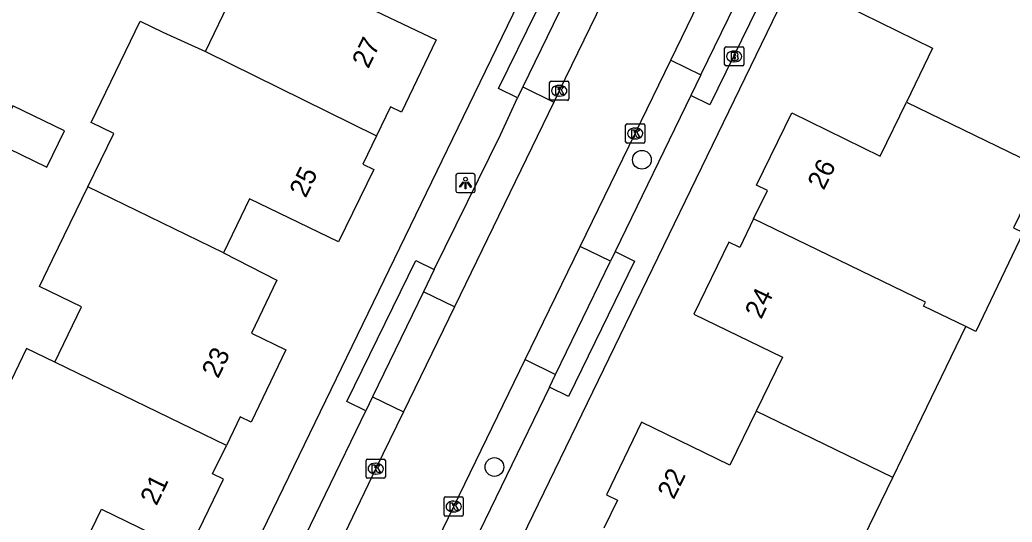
# Model space of a CAD drawing. Extents: x 160457 to 162082, y 388340 to 389736.
# Drawn here: x 160681 to 160732.7, y 388957 to 388983.2 of the extents above; entities that cross this region are included whole.
import ezdxf

# ---------------------------------------------------------------- set-up
doc = ezdxf.new("R2010")
doc.units = 0
for name, color, linetype in [('IMGEO_Boom', 7, 'Continuous'), ('IMGEO_Brandkraan', 7, 'Continuous'), ('IMGEO_Kolk', 7, 'Continuous'), ('IMGEO_Lichtpunt', 7, 'Continuous'), ('IMGEO_Pand', 7, 'Continuous'), ('IMGEO_Pand_nummerreeks', 7, 'Continuous'), ('IMGEO_Parkeervlak_open', 7, 'Continuous'), ('IMGEO_Rijbaan_lokaal_gesloten', 7, 'Continuous'), ('IMGEO_Voetpad_open', 7, 'Continuous')]:
    doc.layers.add(name, color=color, linetype=linetype)

msp = doc.modelspace()

# ---------------------------------------------------------------- linework, layer by layer
at = {"layer": 'IMGEO_Boom'}
for centre in [(160713.413, 388975.88), (160705.732, 388959.892)]:
    msp.add_circle(centre, 0.489, dxfattribs=at)
at = {"layer": 'IMGEO_Brandkraan'}
for p, q in [((160717.717, 388980.835), (160717.717, 388981.687)), ((160717.792, 388981.761), (160718.644, 388981.761)), ((160718.718, 388981.687), (160718.718, 388980.835)), ((160718.205, 388981.541), (160718.23, 388981.541)), ((160718.644, 388980.761), (160717.792, 388980.761)), ((160718.228, 388980.981), (160718.203, 388980.981))]:
    msp.add_line(p, q, dxfattribs=at)
for points in [[(160717.717, 388980.835), (160717.717, 388981.687)], [(160717.792, 388981.761), (160718.644, 388981.761)], [(160718.718, 388981.687), (160718.718, 388980.835)], [(160718.065, 388981.461), (160718.065, 388981.061), (160718.278, 388981.061)], [(160718.296, 388981.461), (160718.065, 388981.461)], [(160718.244, 388981.38), (160718.19, 388981.38), (160718.19, 388981.304)], [(160718.19, 388981.304), (160718.243, 388981.304)], [(160718.252, 388981.228), (160718.19, 388981.228), (160718.19, 388981.147)], [(160718.19, 388981.147), (160718.252, 388981.147)], [(160718.644, 388980.761), (160717.792, 388980.761)]]:
    msp.add_lwpolyline(points, dxfattribs=at)
for centre, radius, start, end in [((160717.794, 388981.685), 0.0765, 91.552, 178.448), ((160717.794, 388981.685), 0.0765, 91.552, 178.448), ((160718.642, 388981.685), 0.0765, 1.552, 88.448), ((160718.642, 388981.685), 0.0765, 1.552, 88.448), ((160718.245, 388981.342), 0.0379, 267.8285, 90.9355), ((160718.253, 388981.187), 0.0404, 269.8759, 90.5077), ((160718.284, 388981.312), 0.251, 268.6676, 293.5347), ((160718.3, 388981.316), 0.145, 59.4692, 91.5367), ((160718.325, 388981.363), 0.0922, 285.5137, 58.1501), ((160718.33, 388981.171), 0.105, 301.3115, 78.989), ((160717.794, 388980.837), 0.0765, 181.552, 268.448), ((160717.794, 388980.837), 0.0765, 181.552, 268.448), ((160718.642, 388980.837), 0.0765, 271.552, 358.448), ((160718.642, 388980.837), 0.0765, 271.552, 358.448)]:
    msp.add_arc(centre, radius, start, end, dxfattribs=at)
for centre, major_axis, ratio, start_param, end_param in [((160718.204, 388981.261), (-0.387, 0.002), 0.722429, 4.712389, 7.853982), ((160718.229, 388981.261), (-0.39, 0.002), 0.717154, 1.570796, 4.712389)]:
    msp.add_ellipse(centre, major_axis=major_axis, ratio=ratio, start_param=start_param, end_param=end_param, dxfattribs=at)
at = {"layer": 'IMGEO_Kolk'}
for p, q in [((160708.608, 388979.048), (160708.608, 388979.9)), ((160708.683, 388979.974), (160709.535, 388979.974)), ((160709.096, 388979.754), (160709.121, 388979.754)), ((160709.609, 388979.9), (160709.609, 388979.048)), ((160709.119, 388979.194), (160709.094, 388979.194)), ((160709.535, 388978.974), (160708.683, 388978.974)), ((160712.563, 388976.821), (160712.563, 388977.673)), ((160712.638, 388977.747), (160713.49, 388977.747)), ((160713.051, 388977.527), (160713.076, 388977.527)), ((160713.564, 388977.673), (160713.564, 388976.821)), ((160713.074, 388976.967), (160713.049, 388976.967)), ((160713.49, 388976.747), (160712.638, 388976.747)), ((160699.054, 388959.38), (160699.054, 388960.232)), ((160699.129, 388960.306), (160699.981, 388960.306)), ((160699.542, 388960.086), (160699.567, 388960.086)), ((160700.055, 388960.232), (160700.055, 388959.38)), ((160699.565, 388959.526), (160699.54, 388959.526)), ((160699.981, 388959.306), (160699.129, 388959.306)), ((160703.187, 388958.336), (160704.039, 388958.336)), ((160703.112, 388957.41), (160703.112, 388958.262)), ((160703.6, 388958.116), (160703.625, 388958.116)), ((160704.113, 388958.262), (160704.113, 388957.41)), ((160704.039, 388957.336), (160703.187, 388957.336)), ((160703.623, 388957.556), (160703.598, 388957.556))]:
    msp.add_line(p, q, dxfattribs=at)
for points in [[(160708.608, 388979.048), (160708.608, 388979.9)], [(160708.683, 388979.974), (160709.535, 388979.974)], [(160708.929, 388979.674), (160709.052, 388979.674), (160709.052, 388979.523), (160709.182, 388979.674), (160709.346, 388979.674), (160709.2, 388979.523), (160709.353, 388979.274), (160709.201, 388979.274), (160709.116, 388979.438), (160709.052, 388979.371), (160709.052, 388979.274), (160708.929, 388979.274), (160708.929, 388979.674)], [(160709.609, 388979.9), (160709.609, 388979.048)], [(160709.535, 388978.974), (160708.683, 388978.974)], [(160712.563, 388976.821), (160712.563, 388977.673)], [(160712.638, 388977.747), (160713.49, 388977.747)], [(160713.564, 388977.673), (160713.564, 388976.821)], [(160712.884, 388977.447), (160713.007, 388977.447), (160713.007, 388977.296), (160713.137, 388977.447), (160713.301, 388977.447), (160713.155, 388977.296), (160713.308, 388977.047), (160713.156, 388977.047), (160713.071, 388977.211), (160713.007, 388977.144), (160713.007, 388977.047), (160712.884, 388977.047), (160712.884, 388977.447)], [(160713.49, 388976.747), (160712.638, 388976.747)], [(160699.054, 388959.38), (160699.054, 388960.232)], [(160699.129, 388960.306), (160699.981, 388960.306)], [(160699.375, 388960.006), (160699.498, 388960.006), (160699.498, 388959.855), (160699.628, 388960.006), (160699.792, 388960.006), (160699.646, 388959.855), (160699.799, 388959.606), (160699.647, 388959.606), (160699.562, 388959.77), (160699.498, 388959.703), (160699.498, 388959.606), (160699.375, 388959.606), (160699.375, 388960.006)], [(160700.055, 388960.232), (160700.055, 388959.38)], [(160699.981, 388959.306), (160699.129, 388959.306)], [(160703.187, 388958.336), (160704.039, 388958.336)], [(160703.112, 388957.41), (160703.112, 388958.262)], [(160703.433, 388958.036), (160703.556, 388958.036), (160703.556, 388957.885), (160703.686, 388958.036), (160703.85, 388958.036), (160703.704, 388957.885), (160703.857, 388957.636), (160703.705, 388957.636), (160703.62, 388957.8), (160703.556, 388957.733), (160703.556, 388957.636), (160703.433, 388957.636), (160703.433, 388958.036)], [(160704.113, 388958.262), (160704.113, 388957.41)], [(160704.039, 388957.336), (160703.187, 388957.336)]]:
    msp.add_lwpolyline(points, dxfattribs=at)
for centre, start, end in [((160708.685, 388979.898), 91.552, 178.448), ((160708.685, 388979.898), 91.552, 178.448), ((160709.533, 388979.898), 1.552, 88.448), ((160709.533, 388979.898), 1.552, 88.448), ((160708.685, 388979.05), 181.552, 268.448), ((160708.685, 388979.05), 181.552, 268.448), ((160709.533, 388979.05), 271.552, 358.448), ((160709.533, 388979.05), 271.552, 358.448), ((160712.64, 388977.671), 91.552, 178.448), ((160712.64, 388977.671), 91.552, 178.448), ((160713.488, 388977.671), 1.552, 88.448), ((160713.488, 388977.671), 1.552, 88.448), ((160712.64, 388976.823), 181.552, 268.448), ((160712.64, 388976.823), 181.552, 268.448), ((160713.488, 388976.823), 271.552, 358.448), ((160713.488, 388976.823), 271.552, 358.448), ((160699.131, 388960.23), 91.552, 178.448), ((160699.131, 388960.23), 91.552, 178.448), ((160699.979, 388960.23), 1.552, 88.448), ((160699.979, 388960.23), 1.552, 88.448), ((160699.131, 388959.382), 181.552, 268.448), ((160699.131, 388959.382), 181.552, 268.448), ((160699.979, 388959.382), 271.552, 358.448), ((160699.979, 388959.382), 271.552, 358.448), ((160703.189, 388958.26), 91.552, 178.448), ((160703.189, 388958.26), 91.552, 178.448), ((160704.037, 388958.26), 1.552, 88.448), ((160704.037, 388958.26), 1.552, 88.448), ((160703.189, 388957.412), 181.552, 268.448), ((160703.189, 388957.412), 181.552, 268.448), ((160704.037, 388957.412), 271.552, 358.448), ((160704.037, 388957.412), 271.552, 358.448)]:
    msp.add_arc(centre, 0.0765, start, end, dxfattribs=at)
for centre, major_axis, ratio, start_param, end_param in [((160709.095, 388979.474), (-0.387, 0.002), 0.722429, 4.712389, 7.853982), ((160709.12, 388979.474), (-0.39, 0.002), 0.717154, 1.570796, 4.712389), ((160713.05, 388977.247), (-0.387, 0.002), 0.722429, 4.712389, 7.853982), ((160713.075, 388977.247), (-0.39, 0.002), 0.717154, 1.570796, 4.712389), ((160699.541, 388959.806), (-0.387, 0.002), 0.722429, 4.712389, 7.853982), ((160699.566, 388959.806), (-0.39, 0.002), 0.717154, 1.570796, 4.712389), ((160703.599, 388957.836), (-0.387, 0.002), 0.722429, 4.712389, 7.853982), ((160703.624, 388957.836), (-0.39, 0.002), 0.717154, 1.570796, 4.712389)]:
    msp.add_ellipse(centre, major_axis=major_axis, ratio=ratio, start_param=start_param, end_param=end_param, dxfattribs=at)
at = {"layer": 'IMGEO_Lichtpunt'}
for p, q in [((160703.728, 388975.073), (160703.728, 388974.266)), ((160703.728, 388975.073), (160703.728, 388974.266)), ((160704.63, 388975.168), (160703.822, 388975.168)), ((160704.63, 388975.168), (160703.822, 388975.168)), ((160704.724, 388974.266), (160704.724, 388975.073)), ((160704.724, 388974.266), (160704.724, 388975.073)), ((160703.822, 388974.172), (160704.63, 388974.172)), ((160703.822, 388974.172), (160704.63, 388974.172))]:
    msp.add_line(p, q, dxfattribs=at)
for points in [[(160704.102, 388974.737), (160704.141, 388974.709), (160703.953, 388974.447), (160703.915, 388974.474), (160704.102, 388974.737)], [(160704.204, 388974.689), (160704.251, 388974.689), (160704.251, 388974.367), (160704.204, 388974.367), (160704.204, 388974.689)], [(160704.314, 388974.709), (160704.352, 388974.736), (160704.539, 388974.474), (160704.5, 388974.446), (160704.314, 388974.709)]]:
    msp.add_lwpolyline(points, dxfattribs=at)
msp.add_circle((160704.227, 388974.871), 0.0994, dxfattribs=at)
for centre, start, end in [((160703.822, 388975.073), 90, 180), ((160703.822, 388975.073), 90, 180), ((160704.63, 388975.073), 0, 90), ((160704.63, 388975.073), 0, 90), ((160703.822, 388974.266), 180, 270), ((160703.822, 388974.266), 180, 270), ((160704.63, 388974.266), 270, 0), ((160704.63, 388974.266), 270, 360)]:
    msp.add_arc(centre, 0.0946, start, end, dxfattribs=at)
at = {"layer": 'IMGEO_Pand'}
for points in [[(160690.683, 388981.522), (160692.066, 388984.371), (160689.882, 388985.431), (160692.398, 388990.616), (160695.058, 388989.332), (160699.56, 388987.157), (160698.173, 388984.287), (160702.701, 388982.118), (160700.889, 388978.355), (160700.321, 388978.629), (160699.595, 388977.124)], [(160727.04, 388988.89), (160726.326, 388987.416), (160725.759, 388987.691), (160723.939, 388983.94), (160728.549, 388981.688), (160727.182, 388978.877)], [(160684.562, 388974.467), (160685.91, 388977.247), (160684.733, 388977.818), (160687.29, 388983.09), (160688.468, 388982.519), (160690.683, 388981.522)], [(160690.683, 388981.522), (160699.595, 388977.124)], [(160682.431, 388975.49), (160683.351, 388977.393), (160680.658, 388978.695), (160679.738, 388976.791), (160682.431, 388975.49)], [(160719.228, 388972.806), (160719.945, 388974.287), (160719.379, 388974.565), (160721.222, 388978.318), (160725.819, 388976.075), (160727.182, 388978.877)], [(160727.182, 388978.877), (160734.269, 388975.452)], [(160699.595, 388977.124), (160698.882, 388975.647), (160699.449, 388975.372), (160697.621, 388971.612), (160692.983, 388973.85), (160691.619, 388971.038)], [(160734.269, 388975.452), (160732.759, 388972.334), (160733.257, 388972.093), (160730.795, 388966.947), (160730.273, 388967.2)], [(160682.838, 388965.354), (160684.23, 388968.222), (160682.046, 388969.282), (160682.725, 388970.682), (160684.562, 388974.467)], [(160691.619, 388971.038), (160684.562, 388974.467)], [(160719.228, 388972.806), (160718.507, 388971.316), (160717.94, 388971.59), (160716.124, 388967.84), (160720.73, 388965.612), (160719.363, 388962.801)], [(160730.273, 388967.2), (160728.074, 388968.266), (160728.172, 388968.469), (160719.228, 388972.806)], [(160691.619, 388971.038), (160694.412, 388969.615), (160693.08, 388966.86), (160694.88, 388965.989), (160693.07, 388962.225), (160692.502, 388962.498), (160691.781, 388961.017)], [(160726.472, 388959.354), (160727.983, 388962.473), (160730.273, 388967.2)], [(160682.838, 388965.354), (160681.373, 388966.065), (160679.93, 388963.091), (160679.211, 388963.44), (160676.722, 388958.308)], [(160691.781, 388961.017), (160682.838, 388965.354)], [(160719.363, 388962.801), (160717.995, 388959.99), (160713.399, 388962.223), (160711.566, 388958.45), (160712.133, 388958.175), (160711.423, 388956.71)], [(160726.472, 388959.354), (160719.363, 388962.801)], [(160683.886, 388954.841), (160685.274, 388957.702), (160689.806, 388955.5), (160691.628, 388959.263), (160691.061, 388959.537), (160691.781, 388961.017)], [(160720.369, 388952.362), (160722.567, 388951.291), (160724.962, 388956.236), (160726.472, 388959.354)]]:
    msp.add_lwpolyline(points, dxfattribs=at)
at = {"layer": 'IMGEO_Parkeervlak_open'}
for points in [[(160714.914, 388981.07), (160716.489, 388980.308)], [(160707.213, 388979.668), (160708.825, 388978.885)], [(160711.783, 388970.605), (160710.203, 388971.374)], [(160703.649, 388968.231), (160702.04, 388969.013)], [(160707.335, 388965.483), (160708.921, 388964.71)], [(160699.392, 388963.545), (160700.994, 388962.767)]]:
    msp.add_lwpolyline(points, dxfattribs=at)
at = {"layer": 'IMGEO_Rijbaan_lokaal_gesloten'}
for points in [[(160714.914, 388981.07), (160717.76, 388986.947)], [(160711.98, 388985.4), (160709.111, 388979.474), (160708.825, 388978.885)], [(160710.203, 388971.374), (160713.063, 388977.247), (160714.914, 388981.07)], [(160708.825, 388978.885), (160703.649, 388968.231)], [(160707.335, 388965.483), (160710.203, 388971.374)], [(160703.649, 388968.231), (160700.994, 388962.767)], [(160702.227, 388954.981), (160703.612, 388957.837), (160707.335, 388965.483)], [(160700.994, 388962.767), (160699.556, 388959.806), (160696.1, 388952.612)]]:
    msp.add_lwpolyline(points, dxfattribs=at)
at = {"layer": 'IMGEO_Voetpad_open'}
for points in [[(160717.954, 389006.662), (160714.723, 389000), (160704.109, 388978.111), (160691.138, 388951.382), (160678.026, 388924.35)], [(160702.377, 388946.323), (160728.414, 389000), (160729.207, 389001.634)], [(160706.937, 388979.099), (160705.949, 388979.583), (160709.933, 388987.723), (160710.888, 388987.255)], [(160719.66, 388986.831), (160720.668, 388986.338), (160716.954, 388978.748), (160715.966, 388979.232)], [(160710.368, 388986.181), (160707.213, 388979.668)], [(160716.489, 388980.308), (160719.344, 388986.181)], [(160716.489, 388980.308), (160715.966, 388979.232)], [(160707.213, 388979.668), (160706.937, 388979.099)], [(160702.597, 388970.163), (160706.047, 388977.185), (160706.937, 388979.099)], [(160715.966, 388979.232), (160712.024, 388971.102)], [(160712.024, 388971.102), (160713.035, 388970.607), (160709.584, 388963.556), (160708.596, 388964.04)], [(160712.024, 388971.102), (160711.783, 388970.605)], [(160699.037, 388962.811), (160698.049, 388963.295), (160701.64, 388970.632), (160702.597, 388970.163)], [(160708.921, 388964.71), (160711.783, 388970.605)], [(160702.597, 388970.163), (160702.04, 388969.013)], [(160702.04, 388969.013), (160699.392, 388963.545)], [(160708.596, 388964.04), (160708.921, 388964.71)], [(160708.596, 388964.04), (160704.131, 388954.813)], [(160699.392, 388963.545), (160699.037, 388962.811)], [(160694.843, 388954.148), (160699.037, 388962.811)]]:
    msp.add_lwpolyline(points, dxfattribs=at)

# ---------------------------------------------------------------- texts
at = {"layer": 'IMGEO_Pand_nummerreeks'}
for s, rotation, p in [('27', 64.2878, (160699.166, 388980.585)), ('26', 63.8447, (160722.88, 388974.254)), ('25', 64.0724, (160695.907, 388973.851)), ('24', 64.1606, (160719.623, 388967.542)), ('23', 64.3202, (160691.346, 388964.454)), ('22', 64.0886, (160715.07, 388958.157)), ('21', 64.1655, (160688.139, 388957.838))]:
    msp.add_text(s, height=1, rotation=rotation, dxfattribs=at).set_placement(p)

doc.saveas('drawing.dxf')
